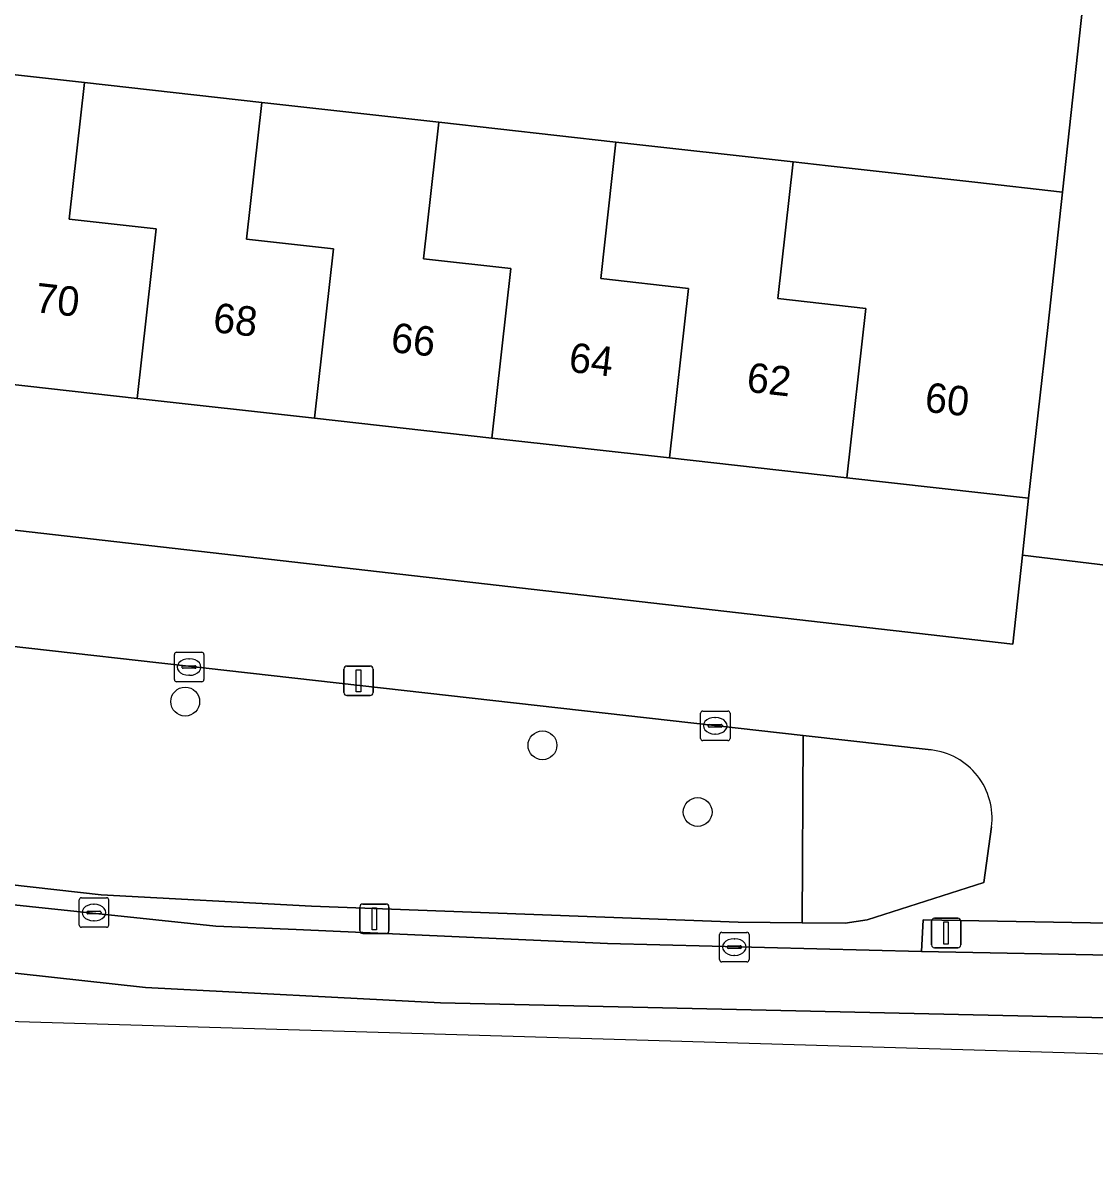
# Model space of a CAD drawing. Extents: x 162082 to 163401, y 388089 to 388636.
# Drawn here: x 162714.51 to 162750.85, y 388092.06 to 388131.14 of the extents above; entities that cross this region are included whole.
import ezdxf

# ---------------------------------------------------------------- set-up
doc = ezdxf.new("R2010")
doc.units = 0
for name, color, linetype in [('IMGEO_Boom', 7, 'Continuous'), ('IMGEO_Erf', 7, 'Continuous'), ('IMGEO_Groenvoorziening', 7, 'Continuous'), ('IMGEO_Kolk', 7, 'Continuous'), ('IMGEO_Lichtmast', 7, 'Continuous'), ('IMGEO_Muur', 7, 'Continuous'), ('IMGEO_Pand', 7, 'Continuous'), ('IMGEO_Pand_nummerreeks', 7, 'Continuous'), ('IMGEO_Parkeervlak_gesloten', 7, 'Continuous'), ('IMGEO_Rijbaan_lokaal_gesloten', 7, 'Continuous'), ('IMGEO_Voetpad_open', 7, 'Continuous')]:
    doc.layers.add(name, color=color, linetype=linetype)

msp = doc.modelspace()

# ---------------------------------------------------------------- linework, layer by layer
at = {"layer": 'IMGEO_Boom'}
for centre in [(162720.009, 388108.14), (162732.121, 388106.659), (162737.384, 388104.398)]:
    msp.add_circle(centre, 0.489, dxfattribs=at)
at = {"layer": 'IMGEO_Erf'}
for points in [[(162686.416, 388132.5), (162692.567, 388131.812), (162698.577, 388131.139), (162704.584, 388130.467), (162710.59, 388129.795), (162716.595, 388129.123), (162722.602, 388128.45), (162728.607, 388127.778), (162734.613, 388127.106), (162740.619, 388126.434), (162741.808, 388126.301), (162746.777, 388125.745), (162749.751, 388125.412), (162750.72, 388134.36), (162750.73, 388134.453), (162687.422, 388141.491)], [(162736.423, 388116.399), (162730.406, 388117.073), (162724.39, 388117.746), (162718.374, 388118.419), (162712.357, 388119.092), (162706.341, 388119.765), (162700.324, 388120.439), (162694.308, 388121.112), (162691.616, 388121.413), (162691.446, 388119.894), (162685.085, 388120.605), (162684.724, 388117.321), (162748.067, 388110.086), (162748.395, 388113.098), (162748.606, 388115.036), (162742.44, 388115.726)]]:
    msp.add_lwpolyline(points, close=True, dxfattribs=at)
at = {"layer": 'IMGEO_Groenvoorziening'}
msp.add_lwpolyline([(162740.958, 388106.991), (162693.647, 388112.321), (162692.953, 388104.317), (162694.484, 388104.143), (162717.155, 388101.594), (162724.293, 388101.205), (162738.752, 388100.665), (162740.923, 388100.643)], close=True, dxfattribs=at)
msp.add_lwpolyline([(162745.295, 388106.502), (162740.958, 388106.991), (162740.923, 388100.643), (162742.381, 388100.629), (162743.135, 388100.746), (162747.09, 388102.008), (162747.348, 388103.891)], dxfattribs=at)
msp.add_arc((162745.035, 388104.185), 2.332, 352.7554, 83.5998, dxfattribs=at)
at = {"layer": 'IMGEO_Kolk'}
for p, q in [((162719.715, 388109.812), (162720.567, 388109.812)), ((162719.64, 388108.886), (162719.64, 388109.738)), ((162720.128, 388109.592), (162720.153, 388109.592)), ((162720.641, 388109.738), (162720.641, 388108.886)), ((162719.899, 388109.306), (162719.899, 388109.318)), ((162720.337, 388109.269), (162719.939, 388109.269)), ((162719.942, 388109.355), (162720.34, 388109.355)), ((162720.151, 388109.032), (162720.126, 388109.032)), ((162720.383, 388109.318), (162720.383, 388109.306)), ((162720.567, 388108.812), (162719.715, 388108.812)), ((162737.554, 388107.82), (162738.406, 388107.82)), ((162737.479, 388106.894), (162737.479, 388107.746)), ((162737.967, 388107.6), (162737.992, 388107.6)), ((162738.48, 388107.746), (162738.48, 388106.894)), ((162737.738, 388107.314), (162737.738, 388107.326)), ((162738.176, 388107.277), (162737.778, 388107.277)), ((162737.781, 388107.363), (162738.179, 388107.363)), ((162737.99, 388107.04), (162737.965, 388107.04)), ((162738.222, 388107.326), (162738.222, 388107.314)), ((162738.406, 388106.82), (162737.554, 388106.82)), ((162716.412, 388100.564), (162716.412, 388101.416)), ((162716.487, 388101.49), (162717.339, 388101.49)), ((162716.9, 388101.27), (162716.925, 388101.27)), ((162717.413, 388101.416), (162717.413, 388100.564)), ((162716.671, 388100.984), (162716.671, 388100.996)), ((162717.109, 388100.947), (162716.711, 388100.947)), ((162716.714, 388101.033), (162717.112, 388101.033)), ((162717.155, 388100.996), (162717.155, 388100.984)), ((162717.339, 388100.49), (162716.487, 388100.49)), ((162716.923, 388100.71), (162716.898, 388100.71)), ((162738.128, 388099.393), (162738.128, 388100.245)), ((162738.203, 388100.319), (162739.055, 388100.319)), ((162738.616, 388100.099), (162738.641, 388100.099)), ((162739.129, 388100.245), (162739.129, 388099.393)), ((162738.387, 388099.813), (162738.387, 388099.825)), ((162738.825, 388099.776), (162738.427, 388099.776)), ((162738.43, 388099.862), (162738.828, 388099.862)), ((162738.871, 388099.825), (162738.871, 388099.813)), ((162739.055, 388099.319), (162738.203, 388099.319)), ((162738.639, 388099.539), (162738.614, 388099.539))]:
    msp.add_line(p, q, dxfattribs=at)
for points in [[(162719.715, 388109.812), (162720.567, 388109.812)], [(162719.64, 388108.886), (162719.64, 388109.738)], [(162720.641, 388109.738), (162720.641, 388108.886)], [(162720.567, 388108.812), (162719.715, 388108.812)], [(162737.554, 388107.82), (162738.406, 388107.82)], [(162737.479, 388106.894), (162737.479, 388107.746)], [(162738.48, 388107.746), (162738.48, 388106.894)], [(162738.406, 388106.82), (162737.554, 388106.82)], [(162716.412, 388100.564), (162716.412, 388101.416)], [(162716.487, 388101.49), (162717.339, 388101.49)], [(162717.413, 388101.416), (162717.413, 388100.564)], [(162717.339, 388100.49), (162716.487, 388100.49)], [(162738.128, 388099.393), (162738.128, 388100.245)], [(162738.203, 388100.319), (162739.055, 388100.319)], [(162739.129, 388100.245), (162739.129, 388099.393)], [(162739.055, 388099.319), (162738.203, 388099.319)]]:
    msp.add_lwpolyline(points, dxfattribs=at)
for centre, radius, start, end in [((162719.717, 388109.736), 0.0765, 91.552, 178.448), ((162719.717, 388109.736), 0.0765, 91.552, 178.448), ((162720.565, 388109.736), 0.0765, 1.552, 88.448), ((162720.565, 388109.736), 0.0765, 1.552, 88.448), ((162719.939, 388109.315), 0.0403, 85.8775, 175.7526), ((162719.936, 388109.305), 0.0366, 178.938, 274.7102), ((162720.34, 388109.312), 0.043, 264.8664, 352.4533), ((162720.344, 388109.317), 0.0386, 1.7309, 96.639), ((162719.717, 388108.888), 0.0765, 181.552, 268.448), ((162719.717, 388108.888), 0.0765, 181.552, 268.448), ((162720.565, 388108.888), 0.0765, 271.552, 358.448), ((162720.565, 388108.888), 0.0765, 271.552, 358.448), ((162737.556, 388107.744), 0.0765, 91.552, 178.448), ((162737.556, 388107.744), 0.0765, 91.552, 178.448), ((162738.404, 388107.744), 0.0765, 1.552, 88.448), ((162738.404, 388107.744), 0.0765, 1.552, 88.448), ((162737.778, 388107.323), 0.0403, 85.8775, 175.7526), ((162737.775, 388107.313), 0.0366, 178.938, 274.7102), ((162738.179, 388107.32), 0.043, 264.8664, 352.4533), ((162738.183, 388107.325), 0.0386, 1.7309, 96.639), ((162737.556, 388106.896), 0.0765, 181.552, 268.448), ((162737.556, 388106.896), 0.0765, 181.552, 268.448), ((162738.404, 388106.896), 0.0765, 271.552, 358.448), ((162738.404, 388106.896), 0.0765, 271.552, 358.448), ((162716.489, 388101.414), 0.0765, 91.552, 178.448), ((162716.489, 388101.414), 0.0765, 91.552, 178.448), ((162717.337, 388101.414), 0.0765, 1.552, 88.448), ((162717.337, 388101.414), 0.0765, 1.552, 88.448), ((162716.711, 388100.993), 0.0403, 85.8775, 175.7526), ((162716.708, 388100.983), 0.0366, 178.938, 274.7102), ((162717.112, 388100.99), 0.043, 264.8664, 352.4533), ((162717.116, 388100.995), 0.0386, 1.7309, 96.639), ((162716.489, 388100.566), 0.0765, 181.552, 268.448), ((162716.489, 388100.566), 0.0765, 181.552, 268.448), ((162717.337, 388100.566), 0.0765, 271.552, 358.448), ((162717.337, 388100.566), 0.0765, 271.552, 358.448), ((162738.205, 388100.243), 0.0765, 91.552, 178.448), ((162738.205, 388100.243), 0.0765, 91.552, 178.448), ((162739.053, 388100.243), 0.0765, 1.552, 88.448), ((162739.053, 388100.243), 0.0765, 1.552, 88.448), ((162738.427, 388099.822), 0.0403, 85.8775, 175.7526), ((162738.424, 388099.812), 0.0366, 178.938, 274.7102), ((162738.828, 388099.819), 0.043, 264.8664, 352.4533), ((162738.832, 388099.824), 0.0386, 1.7309, 96.639), ((162738.205, 388099.395), 0.0765, 181.552, 268.448), ((162738.205, 388099.395), 0.0765, 181.552, 268.448), ((162739.053, 388099.395), 0.0765, 271.552, 358.448), ((162739.053, 388099.395), 0.0765, 271.552, 358.448)]:
    msp.add_arc(centre, radius, start, end, dxfattribs=at)
for centre, major_axis, ratio, start_param, end_param in [((162720.127, 388109.312), (-0.387, 0.002), 0.722429, 4.712389, 7.853982), ((162720.152, 388109.312), (-0.39, 0.002), 0.717154, 1.570796, 4.712389), ((162737.966, 388107.32), (-0.387, 0.002), 0.722429, 4.712389, 7.853982), ((162737.991, 388107.32), (-0.39, 0.002), 0.717154, 1.570796, 4.712389), ((162716.899, 388100.99), (-0.387, 0.002), 0.722429, 4.712389, 7.853982), ((162716.924, 388100.99), (-0.39, 0.002), 0.717154, 1.570796, 4.712389), ((162738.615, 388099.819), (-0.387, 0.002), 0.722429, 4.712389, 7.853982), ((162738.64, 388099.819), (-0.39, 0.002), 0.717154, 1.570796, 4.712389)]:
    msp.add_ellipse(centre, major_axis=major_axis, ratio=ratio, start_param=start_param, end_param=end_param, dxfattribs=at)
at = {"layer": 'IMGEO_Lichtmast'}
for p, q in [((162725.388, 388108.445), (162725.388, 388109.245)), ((162725.388, 388109.245), (162725.388, 388108.445)), ((162725.488, 388109.345), (162726.278, 388109.345)), ((162726.278, 388109.345), (162725.488, 388109.345)), ((162726.378, 388109.245), (162726.378, 388108.445)), ((162726.378, 388108.445), (162726.378, 388109.245)), ((162726.278, 388108.345), (162725.488, 388108.345)), ((162725.488, 388108.345), (162726.278, 388108.345)), ((162725.928, 388100.378), (162725.928, 388101.178)), ((162725.928, 388101.178), (162725.928, 388100.378)), ((162726.028, 388101.278), (162726.818, 388101.278)), ((162726.818, 388101.278), (162726.028, 388101.278)), ((162726.918, 388101.178), (162726.918, 388100.378)), ((162726.918, 388100.378), (162726.918, 388101.178)), ((162745.411, 388100.795), (162746.201, 388100.795)), ((162746.201, 388100.795), (162745.411, 388100.795)), ((162745.311, 388099.895), (162745.311, 388100.695)), ((162745.311, 388100.695), (162745.311, 388099.895)), ((162746.301, 388100.695), (162746.301, 388099.895)), ((162746.301, 388099.895), (162746.301, 388100.695)), ((162726.818, 388100.278), (162726.028, 388100.278)), ((162726.028, 388100.278), (162726.818, 388100.278)), ((162746.201, 388099.795), (162745.411, 388099.795)), ((162745.411, 388099.795), (162746.201, 388099.795))]:
    msp.add_line(p, q, dxfattribs=at)
for points in [[(162725.808, 388109.22), (162725.958, 388109.22), (162725.958, 388108.47), (162725.808, 388108.47), (162725.808, 388109.22)], [(162726.348, 388101.153), (162726.498, 388101.153), (162726.498, 388100.403), (162726.348, 388100.403), (162726.348, 388101.153)], [(162745.731, 388100.67), (162745.881, 388100.67), (162745.881, 388099.92), (162745.731, 388099.92), (162745.731, 388100.67)]]:
    msp.add_lwpolyline(points, dxfattribs=at)
for centre, start, end in [((162725.488, 388109.245), 90, 180), ((162725.488, 388109.245), 90, 180), ((162726.278, 388109.245), 0, 90), ((162726.278, 388109.245), 360, 90), ((162725.488, 388108.445), 180, 270), ((162725.488, 388108.445), 180, 270), ((162726.278, 388108.445), 270, 0), ((162726.278, 388108.445), 270, 0), ((162726.028, 388101.178), 90, 180), ((162726.028, 388101.178), 90, 180), ((162726.818, 388101.178), 0, 90), ((162726.818, 388101.178), 360, 90), ((162745.411, 388100.695), 90, 180), ((162745.411, 388100.695), 90, 180), ((162746.201, 388100.695), 0, 90), ((162746.201, 388100.695), 360, 90), ((162726.028, 388100.378), 180, 270), ((162726.028, 388100.378), 180, 270), ((162726.818, 388100.378), 270, 0), ((162726.818, 388100.378), 270, 0), ((162745.411, 388099.895), 180, 270), ((162745.411, 388099.895), 180, 270), ((162746.201, 388099.895), 270, 0), ((162746.201, 388099.895), 270, 0)]:
    msp.add_arc(centre, 0.1, start, end, dxfattribs=at)
at = {"layer": 'IMGEO_Muur'}
msp.add_lwpolyline([(162749.751, 388125.412), (162750.72, 388134.36)], dxfattribs=at)
at = {"layer": 'IMGEO_Pand'}
for points in [[(162716.595, 388129.123), (162710.59, 388129.795), (162710.072, 388125.164), (162713.003, 388124.836), (162712.357, 388119.092), (162718.374, 388118.419), (162719.019, 388124.163), (162716.078, 388124.492)], [(162716.595, 388129.123), (162716.078, 388124.492), (162719.019, 388124.163), (162718.374, 388118.419), (162724.39, 388117.746), (162725.035, 388123.49), (162722.085, 388123.82), (162722.602, 388128.45)], [(162730.406, 388117.073), (162731.051, 388122.817), (162728.091, 388123.148), (162728.607, 388127.778), (162722.602, 388128.45), (162722.085, 388123.82), (162725.035, 388123.49), (162724.39, 388117.746)], [(162730.406, 388117.073), (162736.423, 388116.399), (162737.068, 388122.143), (162734.098, 388122.476), (162734.613, 388127.106), (162728.607, 388127.778), (162728.091, 388123.148), (162731.051, 388122.817)], [(162742.44, 388115.726), (162743.085, 388121.47), (162740.104, 388121.804), (162740.619, 388126.434), (162734.613, 388127.106), (162734.098, 388122.476), (162737.068, 388122.143), (162736.423, 388116.399)], [(162742.44, 388115.726), (162748.606, 388115.036), (162749.254, 388120.826), (162749.751, 388125.412), (162746.777, 388125.745), (162741.808, 388126.301), (162740.619, 388126.434), (162740.104, 388121.804), (162743.085, 388121.47)]]:
    msp.add_lwpolyline(points, close=True, dxfattribs=at)
at = {"layer": 'IMGEO_Parkeervlak_gesloten'}
for points in [[(162818.175, 388097.964), (162813.273, 388098.093), (162778.686, 388099.006), (162773.226, 388099.133), (162751.947, 388099.538), (162744.969, 388099.668), (162734.332, 388099.937), (162723.767, 388100.411), (162721.042, 388100.533), (162687.414, 388104.072), (162680.434, 388104.818), (162676.729, 388105.31), (162660.98, 388106.977)], [(162658.176, 388105.434), (162658.296, 388105.083), (162718.662, 388098.447), (162728.664, 388097.932), (162862.144, 388094.92), (162891.178, 388094.283), (162891.207, 388096.101), (162889.955, 388096.125), (162887.136, 388096.178), (162870.728, 388096.577), (162866.082, 388096.7), (162818.175, 388097.964)]]:
    msp.add_lwpolyline(points, dxfattribs=at)
at = {"layer": 'IMGEO_Rijbaan_lokaal_gesloten'}
msp.add_lwpolyline([(162614.551, 388108.282), (162640.082, 388105.43), (162649.021, 388104.431), (162698.466, 388098.908), (162712.432, 388097.348), (162866.457, 388092.792), (162891.143, 388092.062), (162891.178, 388094.283), (162862.144, 388094.92), (162728.664, 388097.932), (162718.662, 388098.447), (162658.296, 388105.083), (162658.176, 388105.434)], dxfattribs=at)
at = {"layer": 'IMGEO_Voetpad_open'}
for points in [[(162752.539, 388123.307), (162753.09, 388128.162), (162754.126, 388137.65), (162751.105, 388137.978), (162750.849, 388135.576), (162750.73, 388134.453), (162750.72, 388134.36), (162749.751, 388125.412), (162749.254, 388120.826), (162748.606, 388115.036), (162748.395, 388113.098), (162751.303, 388112.757)], [(162751.936, 388100.619), (162751.331, 388100.63), (162745.028, 388100.744), (162744.969, 388099.668), (162751.947, 388099.538)]]:
    msp.add_lwpolyline(points, close=True, dxfattribs=at)
for points in [[(162752.175, 388112.658), (162751.303, 388112.757), (162748.395, 388113.098), (162748.067, 388110.086), (162684.724, 388117.321), (162683.276, 388117.486), (162682.179, 388107.971), (162670.857, 388109.168), (162668.681, 388109.418), (162662.214, 388110.161), (162657.492, 388110.617), (162652.357, 388111.094)], [(162686.009, 388107.417), (162686.525, 388113.123), (162693.647, 388112.321), (162740.958, 388106.991)], [(162660.98, 388106.977), (162676.729, 388105.31), (162680.434, 388104.818), (162680.522, 388105.889), (162687.541, 388105.077), (162687.414, 388104.072), (162721.042, 388100.533), (162723.767, 388100.411), (162734.332, 388099.937), (162744.969, 388099.668), (162745.028, 388100.744), (162751.331, 388100.63), (162751.357, 388102.059), (162751.719, 388106.5), (162751.712, 388106.508), (162752.175, 388112.658)], [(162740.958, 388106.991), (162745.295, 388106.502)], [(162747.348, 388103.891), (162747.09, 388102.008), (162743.135, 388100.746), (162742.381, 388100.629), (162740.923, 388100.643), (162738.752, 388100.665), (162724.293, 388101.205), (162717.155, 388101.594), (162694.484, 388104.143), (162692.953, 388104.317), (162691.487, 388104.484), (162690.43, 388104.563)]]:
    msp.add_lwpolyline(points, dxfattribs=at)
msp.add_arc((162745.035, 388104.185), 2.332, 352.7554, 83.5998, dxfattribs=at)

# ---------------------------------------------------------------- texts
at = {"layer": 'IMGEO_Pand_nummerreeks'}
for s, p in [('70', (162714.886, 388121.345)), ('68', (162720.919, 388120.67)), ('66', (162726.95, 388119.996)), ('64', (162732.983, 388119.321)), ('62', (162739.013, 388118.646)), ('60', (162745.052, 388117.97))]:
    msp.add_text(s, height=1, rotation=353.6149, dxfattribs=at).set_placement(p)

doc.saveas('drawing.dxf')
